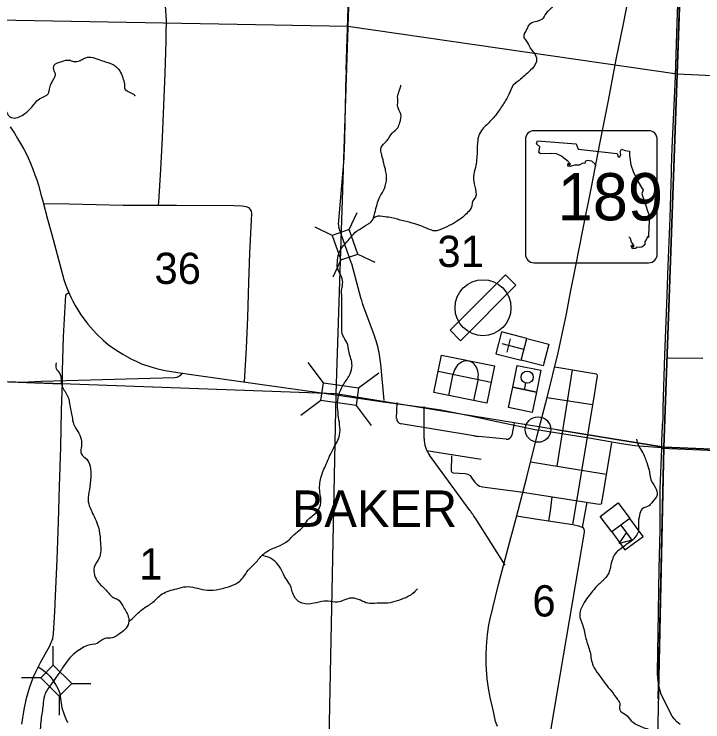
# Model space of a CAD drawing. Extents: x 1219626 to 1426462, y 456797 to 752399.
# Drawn here: x 1275963 to 1285880, y 655953 to 666143 of the extents above; entities that cross this region are included whole.
import ezdxf

# ---------------------------------------------------------------- set-up
doc = ezdxf.new("R2010")
doc.units = 0
for name, color, linetype in [('Airports Landing Strip or Private Airport', 7, 'Continuous'), ('Bridges', 7, 'Continuous'), ('Bridges and Drawbridges Local Roads', 7, 'Continuous'), ('Communities Names with Post Office', 7, 'Continuous'), ('County Routes Highway Center Lines', 7, 'Continuous'), ('Culture', 7, 'Continuous'), ('Local Roads Improved', 7, 'Continuous'), ('Local Roads Paved', 7, 'Continuous'), ('Masks', 7, 'Continuous'), ('Narrow River Creek and Branch and Slough', 7, 'Continuous'), ('Roadshilelds State Highways', 7, 'Continuous'), ('Section Lines', 7, 'Continuous'), ('Section Numbers', 7, 'Continuous'), ('State Routes Highway Center Lines', 7, 'Continuous'), ('Town Centers', 7, 'Continuous'), ('Uninventoried Roads and Features', 7, 'Continuous')]:
    doc.layers.add(name, color=color, linetype=linetype)

msp = doc.modelspace()

# ---------------------------------------------------------------- linework, layer by layer
at = {"layer": 'Airports Landing Strip or Private Airport'}
msp.add_lwpolyline([(1283039, 662391), (1282239, 661591), (1282390, 661439), (1283189, 662241)], close=True, dxfattribs=at)
msp.add_circle((1282714, 661916), 403, dxfattribs=at)
at = {"layer": 'Bridges'}
for p, q in [((1280416, 660835), (1280199, 661125)), ((1280922, 660761), (1281213, 660978)), ((1280379, 660582), (1280089, 660365)), ((1280886, 660508), (1281102, 660218))]:
    msp.add_line(p, q, dxfattribs=at)
msp.add_lwpolyline([(1280416, 660835), (1280922, 660761), (1280886, 660508), (1280379, 660582)], close=True, dxfattribs=at)
at = {"layer": 'Bridges and Drawbridges Local Roads'}
for p, q in [((1280785, 663041), (1280904, 663289)), ((1280544, 662957), (1280296, 663076)), ((1280786, 663043), (1280544, 662957)), ((1280911, 662689), (1280786, 663043)), ((1280544, 662957), (1280669, 662604)), ((1280669, 662604), (1280911, 662689)), ((1280911, 662689), (1281159, 662570)), ((1280669, 662604), (1280550, 662356)), ((1276527, 656768), (1276527, 657042)), ((1276527, 656768), (1276346, 656586)), ((1276792, 656503), (1276527, 656768)), ((1276346, 656586), (1276071, 656586)), ((1276346, 656586), (1276612, 656321)), ((1276612, 656321), (1276792, 656503)), ((1276792, 656503), (1277067, 656503)), ((1276612, 656323), (1276612, 656048))]:
    msp.add_line(p, q, dxfattribs=at)
at = {"layer": 'County Routes Highway Center Lines'}
msp.add_lwpolyline([(1278386, 660978), (1278356, 660940), (1278328, 660923), (1278299, 660912), (1278275, 660908), (1277920, 660897), (1277064, 660874), (1276356, 660855), (1276068, 660841), (1275882, 660843)], dxfattribs=at)
at = {"layer": 'Culture'}
for p, q in [((1282982, 661567), (1282901, 661252)), ((1283345, 661474), (1282982, 661567)), ((1283062, 661275), (1283111, 661469)), ((1283264, 661159), (1283345, 661474)), ((1283304, 661316), (1282989, 661397)), ((1282901, 661252), (1283264, 661159)), ((1283142, 660770), (1283207, 661086)), ((1283207, 661086), (1283546, 661017)), ((1282068, 661001), (1282832, 660846)), ((1282222, 660652), (1282286, 660966)), ((1283546, 661017), (1283482, 660701)), ((1282643, 660894), (1282579, 660580)), ((1283312, 660735), (1283332, 660829)), ((1283482, 660701), (1283142, 660770)), ((1284828, 658880), (1284568, 658687)), ((1285019, 658623), (1284828, 658880)), ((1284698, 658783), (1284779, 658675)), ((1284568, 658687), (1284758, 658430)), ((1284758, 658430), (1285019, 658623))]:
    msp.add_line(p, q, dxfattribs=at)
for points in [[(1283264, 661159), (1283345, 661474), (1283660, 661393), (1283579, 661078)], [(1282116, 661234), (1282880, 661079), (1282771, 660541), (1282007, 660696)], [(1283142, 660770), (1283482, 660701), (1283423, 660409), (1283083, 660478)], [(1284828, 658880), (1284568, 658687), (1284401, 658912), (1284661, 659106)], [(1284857, 658569), (1284676, 658523), (1284779, 658675)]]:
    msp.add_lwpolyline(points, close=True, dxfattribs=at)
msp.add_circle((1283349, 660916), 87.5, dxfattribs=at)
msp.add_ellipse((1282464, 660930), major_axis=(-44, -217), ratio=0.821498, start_param=1.570796, end_param=4.712389, dxfattribs=at)
at = {"layer": 'Local Roads Improved'}
for p, q in [((1280745, 665343), (1280847, 668626)), ((1280725, 664359), (1280744, 665269)), ((1280634, 663115), (1280700, 663897)), ((1280822, 662554), (1280639, 663073)), ((1280958, 662038), (1280825, 662547)), ((1281150, 661510), (1280982, 661962)), ((1281471, 660321), (1281478, 660551)), ((1283638, 660623), (1284292, 660523)), ((1282581, 660072), (1281534, 660245)), ((1283165, 660257), (1283129, 660082)), ((1283048, 660023), (1282655, 660063))]:
    msp.add_line(p, q, dxfattribs=at)
for points in [[(1285430, 663923), (1285440, 664214), (1285461, 664727), (1285484, 665246), (1285512, 666023), (1285535, 666669), (1285557, 667272), (1285583, 667859)], [(1278139, 666261), (1278150, 666050), (1278149, 665854), (1278146, 665747), (1278132, 665291), (1278115, 664829), (1278095, 664363), (1278070, 663905), (1278043, 663436), (1278039, 663399)], [(1276383, 663418), (1276755, 663411), (1277532, 663393), (1278300, 663391), (1279127, 663386), (1279248, 663383), (1279303, 663375), (1279338, 663357), (1279364, 663329), (1279377, 663308), (1279381, 663274), (1279375, 663175), (1279353, 662703), (1279338, 662279), (1279325, 661774), (1279305, 661334), (1279277, 660848)], [(1285288, 659892), (1285955, 659867), (1286433, 659853), (1286560, 659850), (1286595, 659846), (1286617, 659824), (1286623, 659784), (1286392, 655807)]]:
    msp.add_lwpolyline(points, dxfattribs=at)
for centre, radius, start, end in [((1287942, 665120), 7200, 178.2222, 178.8177), ((1273526, 664508), 7200, 355.1393, 358.8177), ((1280734, 663107), 100, 175.1393, 199.4266), ((1280728, 662521), 100, 14.6679, 19.4266), ((1281732, 662240), 800, 194.6679, 200.3864), ((1279650, 660953), 1600, 15.1061, 20.3863), ((1281546, 660319), 75, 178.3957, 260.6494), ((1282776, 661256), 1200, 260.6369, 264.2011), ((1283056, 660097), 75, 264.2011, 348.5416)]:
    msp.add_arc(centre, radius, start, end, dxfattribs=at)
at = {"layer": 'Local Roads Paved'}
for p, q in [((1281292, 660578), (1281243, 661101)), ((1283782, 659634), (1284001, 661023)), ((1281865, 660032), (1281866, 660494)), ((1281902, 659862), (1282687, 659733)), ((1282531, 658989), (1281942, 659794)), ((1284208, 659115), (1284143, 658753)), ((1283033, 658211), (1282619, 658861))]:
    msp.add_line(p, q, dxfattribs=at)
for points in [[(1285554, 655915), (1285507, 655954), (1285466, 655995), (1285439, 656034), (1285279, 656347), (1285247, 656470), (1285230, 656584), (1285228, 656655), (1285233, 656967), (1285234, 657230), (1285251, 658162), (1285263, 658718), (1285265, 659180), (1285266, 659311), (1285288, 659889), (1285291, 660003), (1285295, 660093), (1285300, 660226), (1285306, 660312), (1285308, 660475), (1285332, 661232), (1285359, 661966), (1285381, 662519), (1285410, 663208), (1285428, 663863), (1285430, 663923)], [(1276073, 655920), (1276107, 656129), (1276142, 656292), (1276190, 656458), (1276240, 656602), (1276278, 656684), (1276345, 656807), (1276478, 657049), (1276519, 657152), (1276532, 657220), (1276551, 657540), (1276559, 657767), (1276581, 658292), (1276603, 658829), (1276615, 659346), (1276634, 659910), (1276647, 660434), (1276661, 660846), (1276661, 661011), (1276675, 661499), (1276703, 662014), (1276709, 662096), (1276723, 662115), (1276749, 662133)], [(1283747, 661066), (1284203, 660988), (1284321, 660967), (1284342, 660963), (1284355, 660954), (1284357, 660936), (1284309, 660627), (1284217, 660087), (1284128, 659535), (1284004, 658794)], [(1285289, 659898), (1285161, 659906), (1284899, 659927), (1284706, 659957), (1284245, 660036), (1283576, 660143), (1283525, 660152)], [(1282262, 659785), (1282257, 659567), (1282265, 659550), (1282286, 659537), (1282458, 659527), (1282497, 659521), (1282527, 659500), (1282563, 659449), (1282596, 659405), (1282630, 659370), (1282665, 659348), (1282705, 659335), (1283255, 659266), (1283498, 659224), (1284387, 659087), (1284414, 659094), (1284426, 659102), (1284427, 659121), (1284437, 659164), (1284493, 659516), (1284569, 659972)], [(1283400, 659697), (1284281, 659551), (1284493, 659517)], [(1283707, 659192), (1283679, 658988), (1283659, 658847)], [(1283200, 658918), (1283466, 658874), (1284009, 658793), (1284088, 658775), (1284126, 658763), (1284150, 658749), (1284165, 658727), (1284172, 658706), (1284173, 658685), (1283519, 654840)], [(1276311, 656745), (1276362, 656711), (1276432, 656656), (1276478, 656612), (1276511, 656565), (1276551, 656505), (1276574, 656466), (1276602, 656414), (1276622, 656363), (1276631, 656290), (1276648, 656155), (1276683, 656060), (1276708, 655994), (1276732, 655942)]]:
    msp.add_lwpolyline(points, dxfattribs=at)
for centre, radius, start, end in [((1279650, 660953), 1600, 5.3304, 15.1061), ((1282265, 660031), 400, 179.8475, 216.1955), ((1280595, 657572), 2400, 32.4935, 36.1955)]:
    msp.add_arc(centre, radius, start, end, dxfattribs=at)
at = {"layer": 'Masks'}
for p, q in [((1283790, 660157), (1285318, 659908)), ((1285318, 659908), (1286707, 659852))]:
    msp.add_line(p, q, dxfattribs=at)
for points in [[(1280994, 672815), (1280930, 671317), (1280847, 668618), (1280767, 665957), (1280672, 663029)], [(1285238, 656283), (1285319, 659908), (1285512, 665278), (1285589, 667783)], [(1261287, 661412), (1265072, 661291), (1270269, 661051), (1275381, 660868), (1276647, 660821)]]:
    msp.add_lwpolyline(points, dxfattribs=at)
at = {"layer": 'Narrow River Creek and Branch and Slough'}
for points in [[(1285367, 671310), (1285387, 671224), (1285466, 671059), (1285538, 670888), (1285624, 670776), (1285756, 670730), (1285920, 670671), (1286019, 670612), (1286157, 670467), (1286289, 670335), (1286348, 670256), (1286361, 670117), (1286374, 669966), (1286407, 669893), (1286460, 669847), (1286519, 669801), (1286559, 669722), (1286631, 669656), (1286750, 669590), (1286881, 669518), (1286954, 669472), (1286974, 669393), (1286960, 669208), (1286980, 668991), (1286974, 668767), (1286947, 668530), (1286974, 668418), (1287039, 668339), (1287164, 668227), (1287250, 668187), (1287382, 668240), (1287527, 668299), (1287625, 668378), (1287698, 668444), (1287790, 668477), (1287862, 668517), (1287994, 668648), (1288086, 668760), (1288145, 668813), (1288205, 668846), (1288238, 668800), (1288251, 668642), (1288271, 668543), (1288356, 668444), (1288435, 668372), (1288494, 668293), (1288567, 668115), (1288613, 668029), (1288672, 667917), (1288718, 667797), (1288698, 667625), (1288666, 667474), (1288685, 667329), (1288738, 667164), (1288745, 667052), (1288745, 666907), (1288718, 666782), (1288672, 666657), (1288639, 666519), (1288619, 666380), (1288613, 666255), (1288633, 666110), (1288639, 666084), (1288672, 665972), (1288745, 665926), (1288824, 665867), (1288903, 665814), (1289015, 665774), (1289120, 665781), (1289199, 665715), (1289298, 665616), (1289350, 665564), (1289337, 665498), (1289403, 665425), (1289469, 665373), (1289495, 665333), (1289508, 665280), (1289541, 665221), (1289600, 665162), (1289708, 665015), (1289761, 664930), (1289794, 664798), (1289834, 664738), (1289880, 664633), (1289965, 664515), (1290051, 664435), (1290176, 664422), (1290301, 664277), (1290354, 664106), (1290393, 663981), (1290439, 663908)], [(1283755, 666306), (1283678, 666212), (1283627, 666161), (1283559, 666067), (1283465, 666033), (1283380, 665991), (1283346, 665931), (1283303, 665811), (1283337, 665760), (1283397, 665649), (1283465, 665564), (1283482, 665462), (1283397, 665334), (1283312, 665257), (1283235, 665189), (1283175, 665146), (1283099, 665018), (1283039, 664898), (1282937, 664745), (1282843, 664625), (1282723, 664506), (1282664, 664421), (1282638, 664327), (1282630, 664156), (1282604, 663934), (1282578, 663806), (1282595, 663661), (1282604, 663508), (1282561, 663439), (1282553, 663380), (1282493, 663286), (1282348, 663166), (1282229, 663098), (1282092, 663038), (1282033, 663021), (1281956, 663038), (1281734, 663124), (1281564, 663166), (1281402, 663209), (1281299, 663226), (1281171, 663226), (1281137, 663206)], [(1272871, 663982), (1272901, 664003), (1272994, 663997), (1273100, 663972), (1273199, 663979), (1273305, 664003), (1273429, 664053), (1273522, 664047), (1273671, 664010), (1273808, 663960), (1273957, 663848), (1274062, 663786), (1274180, 663767), (1274311, 663755), (1274453, 663712), (1274540, 663693), (1274652, 663724), (1274726, 663799), (1274826, 663842), (1274907, 663979), (1274944, 664115), (1275000, 664252), (1275049, 664413), (1275068, 664513), (1275093, 664600), (1275111, 664674), (1275124, 664724), (1275161, 664767), (1275254, 664743), (1275378, 664736), (1275484, 664743), (1275577, 664767), (1275664, 664792), (1275726, 664792), (1275794, 664792), (1275856, 664724), (1275906, 664662), (1275943, 664649), (1276117, 664712), (1276216, 664805), (1276347, 664935), (1276452, 664997), (1276477, 665084), (1276539, 665221), (1276558, 665264), (1276539, 665327), (1276539, 665407), (1276651, 665463), (1276750, 665482), (1276819, 665463), (1276912, 665476), (1276974, 665507), (1277067, 665525), (1277185, 665488), (1277278, 665457), (1277402, 665407), (1277483, 665327), (1277526, 665227), (1277551, 665134), (1277557, 665066), (1277607, 665028), (1277694, 664966), (1277692, 664966)], [(1277614, 657393), (1277676, 657450), (1277826, 657585), (1277960, 657675), (1278095, 657794), (1278304, 657869), (1278438, 657899), (1278707, 657854), (1278872, 657854), (1279051, 657899), (1279186, 657959), (1279260, 658033), (1279335, 658138), (1279440, 658243), (1279544, 658362), (1279604, 658407), (1279768, 658482), (1279903, 658557), (1279948, 658602), (1280008, 658661), (1280127, 658766), (1280187, 658856), (1280321, 658975), (1280381, 659110), (1280366, 659259), (1280381, 659469), (1280456, 659663), (1280560, 659888), (1280650, 660082), (1280650, 660231), (1280620, 660516), (1280635, 660650), (1280710, 660815), (1280800, 660964), (1280829, 661084), (1280785, 661278), (1280755, 661413), (1280695, 661517), (1280680, 661637), (1280680, 661772), (1280680, 661846), (1280680, 661906), (1280680, 662026), (1280680, 662101), (1280680, 662190), (1280695, 662280), (1280665, 662385), (1280620, 662489), (1280620, 662594), (1280665, 662758), (1280755, 662863), (1280889, 663013), (1280934, 663043), (1281054, 663117), (1281098, 663147), (1281158, 663282), (1281188, 663401), (1281233, 663521), (1281278, 663596), (1281323, 663745), (1281323, 663835), (1281308, 663910), (1281278, 664029), (1281263, 664089), (1281248, 664149), (1281248, 664224), (1281323, 664314), (1281412, 664433), (1281487, 664508), (1281517, 664583), (1281532, 664702), (1281487, 664807), (1281487, 664882), (1281487, 664971), (1281517, 665061), (1281532, 665121)], [(1276569, 661121), (1276569, 661041), (1276619, 660971), (1276649, 660802), (1276729, 660652), (1276769, 660493), (1276798, 660343), (1276818, 660243), (1276878, 660134), (1276928, 660024), (1276928, 659895), (1276928, 659815), (1277008, 659735), (1277057, 659635), (1277067, 659476), (1277047, 659296), (1277028, 659147), (1277107, 658928), (1277187, 658708), (1277207, 658529), (1277187, 658310), (1277117, 658180), (1277177, 657961), (1277287, 657851), (1277396, 657741), (1277446, 657721), (1277526, 657622), (1277605, 657472), (1277615, 657402), (1277576, 657303), (1277486, 657223), (1277376, 657163), (1277267, 657153), (1277157, 657083), (1277018, 657053), (1276928, 657004), (1276838, 656944), (1276669, 656744), (1276569, 656595), (1276490, 656485), (1276400, 656326), (1276380, 656196), (1276350, 655987), (1276340, 655847), (1276340, 655728), (1276310, 655588), (1276270, 655468), (1276250, 655419), (1276171, 655319), (1276151, 655274)], [(1284922, 660023), (1284952, 659933), (1285005, 659843), (1285072, 659685), (1285110, 659558), (1285125, 659460), (1285192, 659333), (1285222, 659220), (1285155, 659123), (1285110, 659070), (1285005, 659018), (1284967, 658928), (1284952, 658793), (1284952, 658703), (1284915, 658628), (1284848, 658553), (1284773, 658501), (1284705, 658448), (1284615, 658373), (1284578, 658291), (1284548, 658186), (1284525, 658096), (1284465, 658013), (1284435, 657983), (1284323, 657871), (1284263, 657796), (1284188, 657698), (1284128, 657586), (1284106, 657496), (1284151, 657338), (1284196, 657151), (1284255, 656956), (1284300, 656761), (1284375, 656641), (1284473, 656506), (1284563, 656393), (1284653, 656273), (1284683, 656213), (1284683, 656124), (1284765, 656059), (1284848, 655969), (1284967, 655894), (1285147, 655841), (1285267, 655804), (1285275, 655684), (1285312, 655602), (1285327, 655482), (1285357, 655354), (1285410, 655182), (1285455, 655047), (1285500, 654942), (1285582, 654867), (1285657, 654799), (1285784, 654679), (1285927, 654522), (1286017, 654439), (1286107, 654432), (1286227, 654447), (1286339, 654469), (1286384, 654447), (1286481, 654477), (1286564, 654522), (1286601, 654529), (1286654, 654514), (1286729, 654507), (1286826, 654432), (1286886, 654387), (1286946, 654342), (1287021, 654297), (1287133, 654297), (1287276, 654319), (1287396, 654349), (1287501, 654349), (1287605, 654334), (1287695, 654334), (1287748, 654289), (1287839, 654219), (1287929, 654196), (1288049, 654226), (1288154, 654234), (1288341, 654226), (1288431, 654211), (1288581, 654196), (1288731, 654204), (1288881, 654159), (1288978, 654106), (1289098, 653994), (1289173, 653844), (1289226, 653792), (1289346, 653754), (1289436, 653762)], [(1281771, 657869), (1281696, 657794), (1281547, 657719), (1281412, 657675), (1281278, 657660), (1281188, 657660), (1281054, 657660), (1280949, 657704), (1280829, 657734), (1280710, 657704), (1280620, 657675), (1280486, 657689), (1280426, 657689), (1280277, 657660), (1280112, 657660), (1279993, 657764), (1279933, 657929), (1279873, 658018), (1279813, 658138), (1279739, 658243), (1279634, 658317), (1279530, 658348)]]:
    msp.add_spline(points, degree=3, dxfattribs=at)
at = {"layer": 'Roadshilelds State Highways'}
for p, q in [((1285099, 664464), (1283449, 664464)), ((1283324, 664339), (1283324, 662689)), ((1285224, 662689), (1285224, 664339)), ((1283449, 662564), (1285099, 662564))]:
    msp.add_line(p, q, dxfattribs=at)
for points in [[(1284344, 663965), (1284324, 663990), (1284282, 664027), (1284212, 664037), (1284183, 664023), (1284179, 663994), (1284150, 663997), (1284097, 663967), (1284038, 663967), (1283962, 663947), (1283935, 663954), (1283939, 663997), (1283955, 663967), (1283972, 663984), (1283935, 664027), (1283879, 664070), (1283843, 664099), (1283771, 664132), (1283695, 664135), (1283540, 664132), (1283517, 664149), (1283530, 664234), (1283484, 664277), (1283500, 664317)], [(1283500, 664317), (1284054, 664277), (1284084, 664198), (1284647, 664135), (1284661, 664089), (1284684, 664089), (1284700, 664122), (1284690, 664162), (1284710, 664201), (1284760, 664178), (1284825, 664168), (1284825, 664106), (1284845, 663971), (1284878, 663875), (1284947, 663727), (1284994, 663647), (1285020, 663611), (1285000, 663555), (1285027, 663486), (1285060, 663390), (1285083, 663311), (1285109, 663242), (1285109, 663179), (1285102, 663054), (1285099, 662981), (1285096, 662925), (1285083, 662942), (1285066, 662905), (1285043, 662866), (1285043, 662819), (1285003, 662790), (1284961, 662783), (1284924, 662790), (1284911, 662770), (1284868, 662763), (1284849, 662800), (1284858, 662816), (1284872, 662793), (1284888, 662786), (1284888, 662816), (1284852, 662859), (1284839, 662912), (1284816, 662936)]]:
    msp.add_lwpolyline(points, dxfattribs=at)
for centre, start, end in [((1283449, 664339), 90, 180), ((1285099, 664339), 0, 90), ((1283449, 662689), 180, 270), ((1285099, 662689), 270, 0)]:
    msp.add_arc(centre, 125, start, end, dxfattribs=at)
at = {"layer": 'Section Lines'}
for p, q in [((1280942, 671317), (1280767, 665963)), ((1285672, 670514), (1285512, 665278)), ((1280767, 665963), (1275582, 666057)), ((1280767, 665963), (1280596, 660677)), ((1285512, 665278), (1280767, 665963)), ((1285512, 665278), (1285318, 659908)), ((1290751, 665017), (1285512, 665278)), ((1280596, 660677), (1275367, 660868)), ((1280596, 660677), (1280493, 655696)), ((1285318, 659908), (1280596, 660677)), ((1285318, 659908), (1285200, 654555)), ((1290598, 659697), (1285318, 659908))]:
    msp.add_line(p, q, dxfattribs=at)
at = {"layer": 'State Routes Highway Center Lines'}
for points in [[(1282924, 655885), (1282896, 655958), (1282864, 656104), (1282850, 656166), (1282817, 656301), (1282793, 656437), (1282776, 656571), (1282764, 656710), (1282762, 656783), (1282761, 656914), (1282765, 657040), (1282780, 657209), (1282798, 657351), (1282812, 657415), (1282939, 657932), (1283083, 658479), (1283192, 658888), (1283344, 659477), (1283496, 660076), (1283639, 660625), (1283796, 661267), (1283914, 661830), (1283975, 662139), (1284046, 662497), (1284157, 663058), (1284279, 663676), (1284397, 664277), (1284521, 664902), (1284633, 665490), (1284737, 666003), (1284843, 666553)], [(1275905, 664521), (1275966, 664430), (1276012, 664353), (1276057, 664279), (1276102, 664199), (1276139, 664125), (1276163, 664072), (1276198, 663998), (1276232, 663911), (1276262, 663830), (1276288, 663759), (1276314, 663679), (1276352, 663533), (1276370, 663467), (1276445, 663190), (1276505, 662971), (1276681, 662320), (1276697, 662264), (1276731, 662176), (1276778, 662066), (1276807, 662008), (1276844, 661947), (1276879, 661884), (1276923, 661814), (1276970, 661752), (1277023, 661678), (1277101, 661591), (1277153, 661536), (1277243, 661451), (1277323, 661382), (1277426, 661311), (1277529, 661246), (1277651, 661177), (1277718, 661146), (1277797, 661110), (1277930, 661063), (1278032, 661037), (1278137, 661013), (1278319, 660985), (1278515, 660956), (1279503, 660815), (1280663, 660650), (1281276, 660563), (1281881, 660479), (1282106, 660446), (1282252, 660419), (1282514, 660363), (1282847, 660290), (1283462, 660163), (1283516, 660153)]]:
    msp.add_lwpolyline(points, dxfattribs=at)
at = {"layer": 'Town Centers'}
msp.add_circle((1283507, 660162), 184, dxfattribs=at)
at = {"layer": 'Uninventoried Roads and Features'}
msp.add_line((1285880, 661185), (1285382, 661191), dxfattribs=at)

# ---------------------------------------------------------------- texts
at = {"layer": 'Communities Names with Post Office'}
msp.add_text('BAKER', height=525, rotation=359.9998, dxfattribs=at).set_placement((1279962, 658760))
at = {"layer": 'Roadshilelds State Highways'}
msp.add_text('189', height=680, dxfattribs=at).set_placement((1283789, 663174))
at = {"layer": 'Section Numbers'}
for s, p in [('31', (1282058, 662502)), ('36', (1277984, 662258)), ('1', (1277765, 658002)), ('6', (1283425, 657470))]:
    msp.add_text(s, height=450, rotation=359.9998, dxfattribs=at).set_placement(p)

doc.saveas('drawing.dxf')
